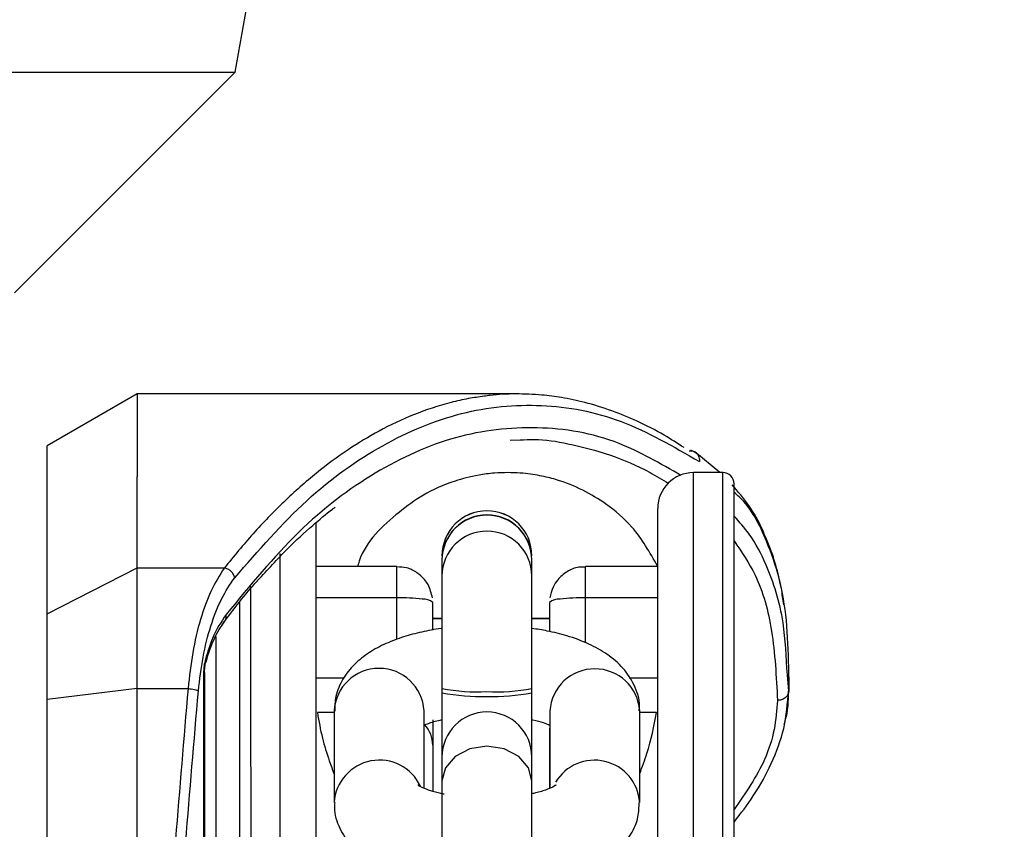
# Model space of a CAD drawing. Header units: inches. Extents: x 218.9 to 312.4, y 214.8 to 247.8.
# Tile 294 of 319: x 275.3714 to 275.4792, y 243.4996 to 243.5882. Entities that reach past the tile are written whole.
import ezdxf

# ---------------------------------------------------------------- set-up
doc = ezdxf.new("R2010")
doc.units = ezdxf.units.IN
doc.header["$LTSCALE"] = 0.25
doc.header["$MEASUREMENT"] = 0
doc.layers.add('ANNOTATIONS', color=1, linetype='Continuous')
doc.layers.add('MOTOR LH', color=7, linetype='Continuous')
doc.styles.add('ARIAL', font='arial.ttf', dxfattribs={"height": 0.09375})
doc.dimstyles.new('STANDARD$0', dxfattribs={"dimtxt": 0.09375, "dimasz": 0.09375, "dimexe": 0.03125, "dimexo": 0.046875, "dimgap": 0.09, "dimtad": 0, "dimtih": 1, "dimtoh": 1, "dimdec": 4, "dimzin": 0, "dimdsep": 46, "dimtxsty": 'ARIAL', "dimcen": 0.09, "dimadec": 0, "dimazin": 0, "dimtfac": 1, "dimtdec": 4, "dimtofl": 0, "dimtmove": 0, "dimatfit": 1, "dimfxl": 1, "dimtolj": 1, "dimtzin": 0, "dimarcsym": 0})

# ---------------------------------------------------------------- blocks, each defined once
blk = doc.blocks.new('*D90')
at = {"layer": 'ANNOTATIONS', "color": 0, "lineweight": -2, "transparency": 16777216}
for p, q in [((274.6393342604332, 245.2463276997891), (274.6393342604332, 245.5328515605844)), ((276.0917321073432, 243.2610440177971), (276.0917321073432, 245.5328515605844)), ((274.7330842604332, 245.5016015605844), (275.1844370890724, 245.5016015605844)), ((275.9979821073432, 245.5016015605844), (275.5466292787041, 245.5016015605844))]:
    blk.add_line(p, q, dxfattribs=at)
at = {"layer": 'ANNOTATIONS', "color": 0, "transparency": 16777216}
for points in [[(274.7330842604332, 245.5172265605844), (274.7330842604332, 245.4859765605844), (274.6393342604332, 245.5016015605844)], [(275.9979821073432, 245.5172265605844), (275.9979821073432, 245.4859765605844), (276.0917321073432, 245.5016015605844)]]:
    blk.add_solid(points, dxfattribs=at)
at = {"layer": 'defpoints', "color": 0, "transparency": 16777216}
for p in [(274.6393342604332, 245.5016015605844), (274.6393342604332, 245.1994526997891), (276.0917321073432, 243.2141690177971)]:
    blk.add_point(p, dxfattribs=at)
at = {"layer": 'ANNOTATIONS', "color": 0, "transparency": 16777216, "insert": (275.3655331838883, 245.5016015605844), "char_height": 0.09375, "attachment_point": 5, "style": 'ARIAL'}
blk.add_mtext('\\A1;25"', dxfattribs=at)
blk = doc.blocks.new('*D92')
at = {"layer": 'ANNOTATIONS', "color": 0, "lineweight": -2, "transparency": 16777216}
for p, q in [((274.7479817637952, 244.5695748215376), (274.7479817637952, 245.2307026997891)), ((276.0917321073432, 243.2610440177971), (276.0917321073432, 245.2307026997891)), ((274.8417317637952, 245.1994526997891), (275.1295350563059, 245.1994526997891)), ((275.9979821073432, 245.1994526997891), (275.7101788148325, 245.1994526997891))]:
    blk.add_line(p, q, dxfattribs=at)
at = {"layer": 'ANNOTATIONS', "color": 0, "transparency": 16777216}
for points in [[(274.8417317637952, 245.2150776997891), (274.8417317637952, 245.1838276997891), (274.7479817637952, 245.1994526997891)], [(275.9979821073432, 245.2150776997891), (275.9979821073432, 245.1838276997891), (276.0917321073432, 245.1994526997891)]]:
    blk.add_solid(points, dxfattribs=at)
at = {"layer": 'defpoints', "color": 0, "transparency": 16777216}
for p in [(274.7479817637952, 245.1994526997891), (274.7479817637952, 244.5226998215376), (276.0917321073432, 243.2141690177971)]:
    blk.add_point(p, dxfattribs=at)
at = {"layer": 'ANNOTATIONS', "color": 0, "transparency": 16777216, "insert": (275.4198569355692, 245.1994526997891), "char_height": 0.09375, "attachment_point": 5, "style": 'ARIAL'}
blk.add_mtext('\\A1;21 1/2"', dxfattribs=at)

msp = doc.modelspace()

# ---------------------------------------------------------------- linework, layer by layer
at = {"layer": 'MOTOR LH'}
for p, q in [((275.3950007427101, 243.5824365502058), (275.4065778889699, 243.6481049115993)), ((275.3708538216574, 243.5582896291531), (275.3950007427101, 243.5824365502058)), ((275.3842613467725, 243.5472181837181), (275.3744195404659, 243.5415346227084)), ((275.4259611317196, 243.5472181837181), (275.3842613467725, 243.5472181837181)), ((275.3744195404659, 243.5137621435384), (275.3744195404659, 243.5415346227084)), ((275.4251010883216, 243.5421470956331), (275.4262110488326, 243.5421869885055)), ((275.4454523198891, 243.5407555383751), (275.444890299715, 243.5410606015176)), ((275.4480782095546, 243.5386060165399), (275.4453373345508, 243.5408752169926)), ((275.3842625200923, 243.4653697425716), (275.3842625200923, 243.5381296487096)), ((275.4484102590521, 243.5386060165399), (275.4452117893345, 243.5386060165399)), ((275.4176528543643, 243.529057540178), (275.4176528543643, 243.5048425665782)), ((275.4274958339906, 243.4673972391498), (275.4274958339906, 243.529057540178)), ((275.3744195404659, 243.5231604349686), (275.3842625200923, 243.5281775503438)), ((275.3842625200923, 243.5281775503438), (275.3938180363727, 243.5281775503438)), ((275.4127073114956, 243.5283183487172), (275.4038733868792, 243.5283183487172)), ((275.4127073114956, 243.5203350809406), (275.4127073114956, 243.5283183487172)), ((275.4412753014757, 243.5283183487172), (275.4333765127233, 243.5283183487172)), ((275.4333765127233, 243.5199690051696), (275.4333765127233, 243.5283183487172)), ((275.4127073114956, 243.5248969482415), (275.4038733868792, 243.5248969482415)), ((275.4166437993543, 243.5213722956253), (275.4166437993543, 243.5243806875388)), ((275.4294388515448, 243.5243806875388), (275.4294388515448, 243.5212009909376)), ((275.4412753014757, 243.5248969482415), (275.4333765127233, 243.5248969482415)), ((275.417643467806, 243.5226160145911), (275.4166437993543, 243.5226160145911)), ((275.417643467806, 243.5226136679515), (275.4166437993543, 243.5226136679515)), ((275.417643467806, 243.522611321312), (275.4166437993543, 243.522611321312)), ((275.4294388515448, 243.5226160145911), (275.4274958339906, 243.5226160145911)), ((275.4294388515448, 243.5226136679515), (275.4274958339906, 243.5226136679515)), ((275.4294388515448, 243.522611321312), (275.427547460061, 243.522611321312)), ((275.3917483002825, 243.5181785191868), (275.3916438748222, 243.5176857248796)), ((275.3916931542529, 243.5173947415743), (275.3917447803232, 243.5177655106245)), ((275.3915464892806, 243.5167282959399), (275.3915500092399, 243.2529026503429)), ((275.3916438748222, 243.5167282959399), (275.3915464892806, 243.5167282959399)), ((275.3916438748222, 243.5167282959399), (275.3916931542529, 243.5173947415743)), ((275.3916438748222, 243.5167282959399), (275.3916485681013, 243.2529026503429)), ((275.4556203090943, 243.5162589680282), (275.4556203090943, 243.5173219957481)), ((275.4038733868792, 243.5161322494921), (275.4069216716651, 243.5161322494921)), ((275.4381601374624, 243.5161322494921), (275.4412753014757, 243.5161322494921)), ((275.4556191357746, 243.5146679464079), (275.4554712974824, 243.5164678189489)), ((275.4556203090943, 243.5162589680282), (275.4556191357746, 243.5146679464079)), ((275.3842625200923, 243.5149636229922), (275.3744195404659, 243.5137621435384)), ((275.3842625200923, 243.5149636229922), (275.3898428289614, 243.5149636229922)), ((275.4058422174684, 243.5123236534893), (275.4040036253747, 243.5123236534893)), ((275.4058422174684, 243.5125090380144), (275.4058422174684, 243.502491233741)), ((275.4156851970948, 243.5040447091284), (275.415684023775, 243.5125090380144)), ((275.4294646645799, 243.5125090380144), (275.4294646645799, 243.5040517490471)), ((275.4393064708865, 243.5024935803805), (275.4393064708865, 243.5125090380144)), ((275.4411450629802, 243.5123236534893), (275.4393064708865, 243.5123236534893)), ((275.4294646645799, 243.5091580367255), (275.4294400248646, 243.5087614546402)), ((275.4166437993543, 243.5087614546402), (275.4166437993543, 243.5037091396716)), ((275.4294400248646, 243.5087614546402), (275.4294400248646, 243.5040423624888)), ((275.4176528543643, 243.5048425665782), (275.4176540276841, 243.4882729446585))]:
    msp.add_line(p, q, dxfattribs=at)
at = {"layer": 'MOTOR LH', "flags": 128}
for points in [[(275.2643609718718, 243.5824318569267), (275.2763335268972, 243.5824342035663), (275.35676811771, 243.5824342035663), (275.3641670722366, 243.5824365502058), (275.3950007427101, 243.5824365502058)], [(275.3842613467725, 243.5472181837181), (275.3842613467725, 243.5417739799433), (275.3842625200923, 243.5381296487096)], [(275.445214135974, 243.4194413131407), (275.4452129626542, 243.4306746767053), (275.4452129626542, 243.4904318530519), (275.4452117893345, 243.4985817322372), (275.4452117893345, 243.5386060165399)], [(275.4484149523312, 243.2310272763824), (275.4484149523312, 243.2948910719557), (275.4484137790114, 243.3045850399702), (275.4484137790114, 243.3702839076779), (275.4484126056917, 243.3819044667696), (275.4484126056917, 243.4389301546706), (275.4484114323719, 243.4496636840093), (275.4484114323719, 243.5175144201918), (275.4484102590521, 243.5230125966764), (275.4484102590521, 243.5386060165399)], [(275.3999404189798, 243.2399351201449), (275.3999404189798, 243.2948910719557), (275.3999392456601, 243.3045850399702), (275.3999392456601, 243.3702839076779), (275.3999380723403, 243.3819044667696), (275.3999380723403, 243.4496613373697), (275.3999368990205, 243.4600217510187), (275.3999368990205, 243.5277199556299), (275.3999357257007, 243.5297544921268)], [(275.3967419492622, 243.2435864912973), (275.3967419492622, 243.2755148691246), (275.3967407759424, 243.2840097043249), (275.3967407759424, 243.3565396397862), (275.3967396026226, 243.3680522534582), (275.3967396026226, 243.4257303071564), (275.3967384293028, 243.436825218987), (275.3967384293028, 243.5028455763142), (275.3967372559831, 243.5099652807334), (275.3967372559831, 243.5261782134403)], [(275.374424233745, 243.2558688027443), (275.3744230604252, 243.2790489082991), (275.3744230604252, 243.325847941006), (275.3744218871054, 243.349398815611), (275.3744218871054, 243.3966249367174), (275.3744207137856, 243.4202297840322), (275.3744207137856, 243.4905820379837), (275.3744195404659, 243.5137621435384)], [(275.4274958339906, 243.5048425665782), (275.4271215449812, 243.5062974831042), (275.4260538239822, 243.5075294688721), (275.4244581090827, 243.508353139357), (275.4225749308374, 243.5086417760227), (275.4206905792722, 243.508353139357), (275.4190948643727, 243.5075294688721), (275.4180283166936, 243.5062974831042), (275.4176528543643, 243.5048425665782)]]:
    msp.add_lwpolyline(points, dxfattribs=at)
at = {"layer": 'MOTOR LH'}
for centre, radius, start, end in [((275.4452117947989, 243.5346697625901), 0.003937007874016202, 90.00090218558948, 180.0009021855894), ((275.4484105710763, 243.5373765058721), 0.001230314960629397, 0.0009021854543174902, 90.0009021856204), ((275.4225740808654, 243.5295053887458), 0.004921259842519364, 0.0009021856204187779, 180.0009021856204), ((275.4225740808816, 243.5295033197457), 0.004921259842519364, 0.0009021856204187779, 180.0009021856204), ((275.4225740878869, 243.529057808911), 0.004921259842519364, 0.0009021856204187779, 180.000902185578), ((275.4225743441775, 243.5290237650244), 0.004921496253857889, 0.09269457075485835, 179.9073054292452), ((275.4225743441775, 243.5272802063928), 0.00492150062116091, 0.1200772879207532, 179.8799227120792), ((275.412857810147, 243.5021761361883), 0.02272131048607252, 83.34645207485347, 90.37951158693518), ((275.4156100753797, 243.5231133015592), 0.001635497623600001, 50.79812154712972, 94.19537979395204), ((275.4304755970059, 243.523103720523), 0.001644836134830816, 85.9340038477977, 129.0724948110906), ((275.4331933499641, 243.5027521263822), 0.02214557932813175, 89.5261098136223, 96.745287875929), ((275.4107631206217, 243.5122457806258), 0.004927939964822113, 3.062277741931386, 176.9377222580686), ((275.4343855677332, 243.5121936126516), 0.004931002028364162, 3.667589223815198, 176.3324107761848), ((275.4213523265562, 243.5333721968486), 0.01876282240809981, 258.6284628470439, 273.732506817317), ((275.4225743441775, 243.5440244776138), 0.02994442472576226, 260.5402834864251, 279.459716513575), ((275.4237958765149, 243.5333751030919), 0.01876576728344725, 266.265974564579, 281.3712401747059), ((275.4225744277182, 243.5074752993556), 0.004921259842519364, 0.0009021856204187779, 180.0009021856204), ((275.4132805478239, 243.5087371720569), 0.003363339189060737, 0.4136667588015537, 42.23233805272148), ((275.41079800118, 243.502157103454), 0.004967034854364, 25.20470595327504, 176.1428248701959), ((275.4343496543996, 243.5021515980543), 0.004969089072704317, 4.027696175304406, 149.2168637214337)]:
    msp.add_arc(centre, radius, start, end, dxfattribs=at)
for points, knots in [([(275.4222804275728, 243.5469647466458), (275.4217017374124, 243.5468882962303), (275.420487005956, 243.5467278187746), (275.4178935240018, 243.5461349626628), (275.4146209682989, 243.5450660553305), (275.4108597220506, 243.5432889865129), (275.4073220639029, 243.5411512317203), (275.4038415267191, 243.5385806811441), (275.4003689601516, 243.5355102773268), (275.3969981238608, 243.5320466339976), (275.3948608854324, 243.5294463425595), (275.3938180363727, 243.5281775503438)], [0, 0, 0, 0, 0.05874438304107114, 0.1233106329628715, 0.2639707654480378, 0.3932162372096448, 0.5110336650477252, 0.632039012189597, 0.7604618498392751, 0.8831192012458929, 1, 1, 1, 1]), ([(275.4441687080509, 243.5413398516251), (275.4434372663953, 243.5418103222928), (275.4417355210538, 243.5429049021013), (275.4390986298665, 243.5442432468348), (275.4362026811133, 243.5454374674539), (275.4334352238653, 243.5462927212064), (275.4308763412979, 243.5468296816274), (275.4283552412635, 243.5471579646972), (275.4257400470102, 243.5472526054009), (275.4236358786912, 243.5471761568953), (275.4224853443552, 243.5469967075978), (275.4222804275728, 243.5469647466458)], [0, 0, 0, 0, 0.1023651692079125, 0.2381590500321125, 0.3651958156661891, 0.5006986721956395, 0.616680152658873, 0.7141182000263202, 0.8433867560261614, 0.9721062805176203, 1, 1, 1, 1]), ([(275.3949502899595, 243.5270910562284), (275.3975528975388, 243.5300706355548), (275.4027912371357, 243.5360677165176), (275.411150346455, 243.5419674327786), (275.4197725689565, 243.5455231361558), (275.4285414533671, 243.5463626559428), (275.4373048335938, 243.5447512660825), (275.4429996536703, 243.5414603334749), (275.4458395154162, 243.5398192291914)], [0, 0, 0, 0, 0.1636916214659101, 0.3294666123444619, 0.4966670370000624, 0.6648082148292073, 0.8328483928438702, 1, 1, 1, 1]), ([(275.4438131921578, 243.5383033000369), (275.4415670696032, 243.5395984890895), (275.4363941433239, 243.5425813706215), (275.4280868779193, 243.5439221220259), (275.4191262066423, 243.5429073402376), (275.4103534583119, 243.5389851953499), (275.4018881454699, 243.5326291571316), (275.396621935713, 243.526236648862), (275.3940045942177, 243.5230595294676)], [0, 0, 0, 0, 0.1346960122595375, 0.31021127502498, 0.4853230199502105, 0.6590717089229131, 0.8305563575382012, 1, 1, 1, 1]), ([(275.4262110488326, 243.5421869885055), (275.4267229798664, 243.5422159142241), (275.4284666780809, 243.5423144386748), (275.4317699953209, 243.5417803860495), (275.4360052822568, 243.5406468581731), (275.4396779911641, 243.5391300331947), (275.4417751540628, 243.5378377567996), (275.4424439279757, 243.5374256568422)], [0, 0, 0, 0, 0.09379579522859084, 0.3194796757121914, 0.6049004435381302, 0.8740048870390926, 1, 1, 1, 1]), ([(275.4447072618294, 243.5410042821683), (275.4447808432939, 243.541008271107), (275.4449326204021, 243.5410164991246), (275.4451581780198, 243.5409660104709), (275.4453729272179, 243.5408666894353), (275.445561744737, 243.5407132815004), (275.4457082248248, 243.5405165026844), (275.4458036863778, 243.5402906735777), (275.445851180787, 243.5400559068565), (275.445843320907, 243.5398964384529), (275.4458395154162, 243.5398192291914)], [0, 0, 0, 0, 0.1155313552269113, 0.2383075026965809, 0.3679053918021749, 0.4995659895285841, 0.6318707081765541, 0.7610280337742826, 0.8842977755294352, 1, 1, 1, 1]), ([(275.4248629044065, 243.5386060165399), (275.4243714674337, 243.5385939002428), (275.4232207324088, 243.5385655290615), (275.4211264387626, 243.5382747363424), (275.4183662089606, 243.5375294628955), (275.4154644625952, 243.5362021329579), (275.4119129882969, 243.533494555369), (275.4091881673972, 243.5310118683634), (275.4084665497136, 243.5285233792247), (275.4084070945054, 243.5283183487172)], [0, 0, 0, 0, 0.03878080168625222, 0.09080803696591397, 0.1915327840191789, 0.3737882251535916, 0.5568151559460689, 0.9634853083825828, 1, 1, 1, 1]), ([(275.4412612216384, 243.5283582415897), (275.440414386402, 243.5298573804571), (275.4389478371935, 243.5324535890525), (275.4359696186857, 243.5350088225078), (275.4332125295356, 243.5366964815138), (275.4308009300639, 243.5376946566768), (275.4284363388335, 243.5382868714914), (275.4266166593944, 243.5385682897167), (275.425317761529, 243.5385962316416), (275.4248629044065, 243.5386060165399)], [0, 0, 0, 0, 0.305197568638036, 0.5285411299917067, 0.6844755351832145, 0.8309633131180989, 0.8971169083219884, 0.9639716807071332, 1, 1, 1, 1]), ([(275.4530202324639, 243.5316998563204), (275.4529294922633, 243.5319225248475), (275.4524452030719, 243.5331109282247), (275.4513380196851, 243.5350416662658), (275.4500550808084, 243.5365386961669), (275.4494216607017, 243.53727781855)], [0, 0, 0, 0, 0.1045293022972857, 0.5578829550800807, 1, 1, 1, 1]), ([(275.4496434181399, 243.3848142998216), (275.4496435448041, 243.3910161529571), (275.4496438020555, 243.4036119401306), (275.4496418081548, 243.4224924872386), (275.449642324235, 243.4397230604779), (275.4496422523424, 243.4550758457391), (275.4496421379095, 243.4684900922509), (275.4496426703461, 243.4811649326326), (275.4496406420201, 243.4928845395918), (275.4496411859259, 243.5034489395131), (275.4496410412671, 243.5126994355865), (275.4496410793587, 243.520527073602), (275.4496410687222, 243.5275123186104), (275.4496410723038, 243.5330778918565), (275.4496410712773, 243.5366108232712), (275.4496410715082, 243.5373763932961), (275.4496410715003, 243.5373763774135), (275.4496410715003, 243.5373763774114)], [0, 0, 0, 0, 0.07763249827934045, 0.1576693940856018, 0.2399533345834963, 0.3037745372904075, 0.368609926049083, 0.4341247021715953, 0.4999970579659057, 0.5658690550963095, 0.6313849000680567, 0.6962185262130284, 0.7600397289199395, 0.8423190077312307, 0.9223577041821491, 0.9999902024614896, 1, 1, 1, 1]), ([(275.4556203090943, 243.5173219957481), (275.4555718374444, 243.5190566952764), (275.4554752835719, 243.5225121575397), (275.4546758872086, 243.5270997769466), (275.4530554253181, 243.5316887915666), (275.4514702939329, 243.5348654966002), (275.4498277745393, 243.5362835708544), (275.4496410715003, 243.5364447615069)], [0, 0, 0, 0, 0.2198236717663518, 0.4378812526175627, 0.6549069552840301, 0.9607737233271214, 1, 1, 1, 1]), ([(275.3974670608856, 243.5267789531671), (275.3985541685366, 243.5279769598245), (275.4005406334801, 243.5301660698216), (275.4032914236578, 243.5326790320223), (275.4050320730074, 243.5341455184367), (275.4058515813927, 243.5347461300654), (275.4059407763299, 243.5348115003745)], [0, 0, 0, 0, 0.3915976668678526, 0.7155639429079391, 0.9690421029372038, 1, 1, 1, 1]), ([(275.4412776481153, 243.3848142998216), (275.441277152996, 243.389384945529), (275.4412761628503, 243.3985253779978), (275.4412765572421, 243.4123921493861), (275.4412764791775, 243.4262889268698), (275.4412763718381, 243.4402510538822), (275.4412769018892, 243.4538656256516), (275.441274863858, 243.4670350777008), (275.4412754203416, 243.4794553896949), (275.4412752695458, 243.4909664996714), (275.4412753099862, 243.5013427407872), (275.4412752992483, 243.5104084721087), (275.4412753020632, 243.5180990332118), (275.4412753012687, 243.5249760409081), (275.4412753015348, 243.5304190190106), (275.4412753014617, 243.534019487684), (275.4412753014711, 243.5344558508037), (275.4412753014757, 243.534670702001)], [0, 0, 0, 0, 0.05825841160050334, 0.1165058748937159, 0.1782536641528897, 0.240004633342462, 0.3043246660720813, 0.3686511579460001, 0.4341683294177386, 0.5000328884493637, 0.5659007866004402, 0.6314208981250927, 0.6957380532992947, 0.7600642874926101, 0.8423406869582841, 0.9223736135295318, 1, 1, 1, 1]), ([(275.4554712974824, 243.5164678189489), (275.4553734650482, 243.5184153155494), (275.4551479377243, 243.5229047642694), (275.4535694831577, 243.5278552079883), (275.4516275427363, 243.5316137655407), (275.4502158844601, 243.5332024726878), (275.4496410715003, 243.5338493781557)], [0, 0, 0, 0, 0.2717303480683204, 0.6264038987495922, 0.8478754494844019, 1, 1, 1, 1]), ([(275.4038757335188, 243.3848142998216), (275.4038758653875, 243.3893841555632), (275.403876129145, 243.398524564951), (275.4038741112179, 243.4123914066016), (275.4038746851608, 243.4262889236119), (275.4038745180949, 243.4402510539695), (275.4038745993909, 243.4538656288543), (275.4038744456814, 243.4670350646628), (275.4038749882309, 243.4794554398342), (275.4038729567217, 243.4909663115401), (275.4038735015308, 243.501343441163), (275.403873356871, 243.510405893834), (275.4038733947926, 243.5181082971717), (275.4038733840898, 243.5249365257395), (275.4038733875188, 243.5303517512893), (275.403873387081, 243.5322592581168), (275.4038733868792, 243.5331383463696)], [0, 0, 0, 0, 0.06382190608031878, 0.1276535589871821, 0.1953096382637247, 0.2629692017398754, 0.3334436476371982, 0.4039251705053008, 0.4757113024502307, 0.5478780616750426, 0.6200484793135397, 0.6918378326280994, 0.7623091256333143, 0.8327858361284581, 0.9229381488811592, 1, 1, 1, 1]), ([(275.4550723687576, 243.5241131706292), (275.4549951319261, 243.5247178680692), (275.4548003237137, 243.5262430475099), (275.4542880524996, 243.5282463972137), (275.4536889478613, 243.5301795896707), (275.4532338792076, 243.5312141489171), (275.4530202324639, 243.5316998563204)], [0, 0, 0, 0, 0.216431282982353, 0.5458871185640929, 0.7868019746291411, 0.9999999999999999, 0.9999999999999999, 0.9999999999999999, 0.9999999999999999]), ([(275.4496410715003, 243.5311202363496), (275.4504603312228, 243.5299227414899), (275.4523935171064, 243.527097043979), (275.4539983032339, 243.5213276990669), (275.4542578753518, 243.5162574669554), (275.4543906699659, 243.513663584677)], [0, 0, 0, 0, 0.2642789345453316, 0.6236121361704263, 1, 1, 1, 1]), ([(275.3938180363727, 243.5281775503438), (275.393306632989, 243.5273802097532), (275.3923331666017, 243.5258624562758), (275.3911688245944, 243.5226197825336), (275.3902970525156, 243.5190109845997), (275.3899919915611, 243.5162927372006), (275.3898428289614, 243.5149636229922)], [0, 0, 0, 0, 0.2716553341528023, 0.5171012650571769, 0.7638818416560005, 1, 1, 1, 1]), ([(275.3949502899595, 243.5270910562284), (275.3949141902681, 243.5272146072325), (275.3948396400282, 243.5274697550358), (275.3945698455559, 243.5278114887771), (275.3942130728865, 243.5280693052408), (275.3939471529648, 243.5281421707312), (275.3938180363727, 243.5281775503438)], [0, 0, 0, 0, 0.2420708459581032, 0.4999056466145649, 0.7571807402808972, 1, 1, 1, 1]), ([(275.4166109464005, 243.5248922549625), (275.416488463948, 243.5253938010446), (275.4163121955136, 243.5261155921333), (275.4156649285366, 243.5270281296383), (275.4149088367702, 243.5277091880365), (275.4138521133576, 243.5282369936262), (275.4130731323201, 243.5282652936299), (275.4127108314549, 243.5282784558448)], [0, 0, 0, 0, 0.270994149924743, 0.3899963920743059, 0.5889895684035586, 0.8088407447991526, 1, 1, 1, 1]), ([(275.4333765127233, 243.5282479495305), (275.433133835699, 243.5282618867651), (275.4324223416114, 243.5283027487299), (275.4313224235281, 243.5278174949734), (275.4303805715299, 243.527017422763), (275.4297254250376, 243.526017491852), (275.429564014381, 243.5252983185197), (275.4294728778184, 243.5248922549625)], [0, 0, 0, 0, 0.1282369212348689, 0.3759721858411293, 0.6114598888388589, 0.780620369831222, 0.9999999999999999, 0.9999999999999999, 0.9999999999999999, 0.9999999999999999]), ([(275.3909750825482, 243.5147031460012), (275.3911248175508, 243.5159546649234), (275.3914300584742, 243.5185059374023), (275.3923148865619, 243.5219281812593), (275.3934800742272, 243.5249555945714), (275.3944545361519, 243.5263709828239), (275.3949502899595, 243.5270910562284)], [0, 0, 0, 0, 0.236399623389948, 0.481910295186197, 0.736423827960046, 1, 1, 1, 1]), ([(275.3935763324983, 243.5219519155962), (275.3948353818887, 243.5236276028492), (275.3961096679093, 243.5253235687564), (275.397451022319, 243.5267617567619), (275.3974670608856, 243.5267789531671)], [0, 0, 0, 0, 0.9880430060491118, 1, 1, 1, 1]), ([(275.3955099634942, 243.3848142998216), (275.3955094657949, 243.3910153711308), (275.3955084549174, 243.4036103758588), (275.3955089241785, 243.422490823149), (275.3955086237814, 243.4397223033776), (275.3955092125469, 243.4550755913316), (275.3955071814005, 243.4684880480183), (275.3955077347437, 243.4811653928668), (275.3955075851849, 243.4928796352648), (275.3955076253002, 243.5034562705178), (275.3955076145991, 243.5126632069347), (275.3955076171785, 243.5197001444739), (275.3955076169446, 243.523060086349), (275.3955076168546, 243.5243525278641)], [0, 0, 0, 0, 0.1053601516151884, 0.2139971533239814, 0.3256968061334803, 0.4123236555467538, 0.5003156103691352, 0.5892519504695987, 0.6786530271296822, 0.7680634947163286, 0.8569983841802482, 0.9449927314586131, 1, 1, 1, 1]), ([(275.3940045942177, 243.5230595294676), (275.3934778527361, 243.522275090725), (275.3926088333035, 243.5209809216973), (275.39199146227, 243.51897039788), (275.3917483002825, 243.5181785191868)], [0, 0, 0, 0, 0.6061331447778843, 1, 1, 1, 1]), ([(275.3939306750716, 243.5224447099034), (275.3939533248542, 243.5224954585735), (275.3940060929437, 243.5226136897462), (275.3940401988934, 243.5228240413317), (275.3940165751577, 243.5229802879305), (275.3940045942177, 243.5230595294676)], [0, 0, 0, 0, 0.2704092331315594, 0.6299830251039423, 0.9999999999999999, 0.9999999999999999, 0.9999999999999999, 0.9999999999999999]), ([(275.3918186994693, 243.5179344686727), (275.3920941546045, 243.5187867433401), (275.3926730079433, 243.5205777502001), (275.393462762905, 243.5217410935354), (275.3938767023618, 243.522350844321)], [0, 0, 0, 0, 0.475863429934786, 1, 1, 1, 1]), ([(275.4176528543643, 243.5215506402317), (275.4176188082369, 243.521545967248), (275.4168569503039, 243.52144139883), (275.415417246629, 243.5211757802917), (275.4133838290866, 243.5206329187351), (275.4114517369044, 243.5199044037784), (275.4096427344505, 243.5189337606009), (275.4080316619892, 243.5176784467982), (275.406755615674, 243.5160620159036), (275.4059431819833, 243.5142733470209), (275.4059194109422, 243.5130314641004), (275.4059090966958, 243.5124926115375)], [0, 0, 0, 0, 0.00554169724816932, 0.1240078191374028, 0.2438885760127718, 0.3713078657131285, 0.5042748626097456, 0.6412559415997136, 0.7731260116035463, 0.9015594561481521, 1, 1, 1, 1]), ([(275.4392384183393, 243.512511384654), (275.4392588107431, 243.5126992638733), (275.4393640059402, 243.5136684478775), (275.4387644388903, 243.5153752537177), (275.4375161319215, 243.5173003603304), (275.4357952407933, 243.518762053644), (275.4337318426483, 243.5199043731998), (275.4315238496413, 243.5207178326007), (275.4293912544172, 243.5212522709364), (275.4280627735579, 243.5214613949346), (275.4274958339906, 243.5215506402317)], [0, 0, 0, 0, 0.034785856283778, 0.1794445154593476, 0.3199167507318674, 0.4744948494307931, 0.6211438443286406, 0.7795353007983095, 0.9059149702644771, 1, 1, 1, 1]), ([(275.3928746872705, 243.5206565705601), (275.3928746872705, 243.5203206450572), (275.3928746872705, 243.5171462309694), (275.3928746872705, 243.5093294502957), (275.3928746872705, 243.4973582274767), (275.3928746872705, 243.487983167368), (275.3928746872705, 243.4832957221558)], [0, 0, 0, 0, 0.03795264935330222, 0.3586432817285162, 0.6793274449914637, 1, 1, 1, 1]), ([(275.3916438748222, 243.5176857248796), (275.3916157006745, 243.5175185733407), (275.3915640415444, 243.5172120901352), (275.3915519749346, 243.5168794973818), (275.3915464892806, 243.5167282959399)], [0, 0, 0, 0, 0.5453856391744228, 1, 1, 1, 1]), ([(275.3916931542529, 243.5173947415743), (275.3917119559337, 243.517439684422), (275.3917495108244, 243.5175294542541), (275.3916790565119, 243.5176336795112), (275.3916438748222, 243.5176857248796)], [0, 0, 0, 0, 0.500645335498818, 1, 1, 1, 1]), ([(275.3917483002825, 243.5181785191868), (275.3917697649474, 243.5181395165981), (275.3918120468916, 243.518062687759), (275.3918329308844, 243.5179137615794), (275.3917794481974, 243.5178238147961), (275.3917447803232, 243.5177655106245)], [0, 0, 0, 0, 0.2661804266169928, 0.5243327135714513, 0.9999999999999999, 0.9999999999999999, 0.9999999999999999, 0.9999999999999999]), ([(275.3898428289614, 243.5149636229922), (275.3889141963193, 243.5039668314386), (275.3870605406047, 243.4820159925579), (275.3851976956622, 243.4486954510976), (275.3845746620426, 243.4263761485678), (275.384263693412, 243.4152361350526)], [0, 0, 0, 0, 0.3345906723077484, 0.6678807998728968, 0.9999999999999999, 0.9999999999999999, 0.9999999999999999, 0.9999999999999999]), ([(275.3850779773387, 243.3848166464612), (275.3851466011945, 243.3955877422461), (275.3852839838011, 243.4171511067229), (275.3864198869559, 243.449439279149), (275.3882026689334, 243.4820541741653), (275.3900386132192, 243.5036749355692), (275.3909750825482, 243.5147031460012)], [0, 0, 0, 0, 0.2465594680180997, 0.4936036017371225, 0.7416998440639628, 1, 1, 1, 1]), ([(275.3898428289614, 243.5149636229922), (275.3899635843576, 243.5149510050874), (275.390208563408, 243.5149254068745), (275.3905412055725, 243.5148600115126), (275.3908153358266, 243.5147863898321), (275.3909228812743, 243.5147303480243), (275.3909750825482, 243.5147031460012)], [0, 0, 0, 0, 0.2504509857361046, 0.5080952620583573, 0.7612353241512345, 1, 1, 1, 1]), ([(275.4496410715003, 243.5003440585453), (275.4503725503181, 243.5012934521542), (275.4519955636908, 243.5033999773), (275.4538543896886, 243.5068567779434), (275.455300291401, 243.5107500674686), (275.4554913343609, 243.5133434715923), (275.4555909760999, 243.5146961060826)], [0, 0, 0, 0, 0.1993105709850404, 0.4422325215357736, 0.7090867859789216, 1, 1, 1, 1]), ([(275.4556191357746, 243.5146679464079), (275.455614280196, 243.5146009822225), (275.4556044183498, 243.5144649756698), (275.4555262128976, 243.5142670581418), (275.455400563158, 243.5140818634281), (275.4551800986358, 243.5138775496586), (275.4548378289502, 243.5137017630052), (275.4545334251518, 243.513675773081), (275.4543906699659, 243.513663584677)], [0, 0, 0, 0, 0.1273159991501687, 0.2585831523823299, 0.3933297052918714, 0.5266710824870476, 0.7780245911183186, 1, 1, 1, 1]), ([(275.4551286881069, 243.5110635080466), (275.4551661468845, 243.5111786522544), (275.4555683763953, 243.5124150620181), (275.4555949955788, 243.5135965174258), (275.4556191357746, 243.5146679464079)], [0, 0, 0, 0, 0.09312786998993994, 0.9999999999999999, 0.9999999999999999, 0.9999999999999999, 0.9999999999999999]), ([(275.4543906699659, 243.513663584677), (275.4543078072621, 243.5126106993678), (275.4541415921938, 243.510498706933), (275.4529045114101, 243.5064658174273), (275.450893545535, 243.5035365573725), (275.4496410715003, 243.5017121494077)], [0, 0, 0, 0, 0.2727072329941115, 0.5470259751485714, 1, 1, 1, 1]), ([(275.4040036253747, 243.5123236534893), (275.4041679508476, 243.5113965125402), (275.40448104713, 243.5096299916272), (275.4051805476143, 243.5073837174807), (275.4056633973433, 243.5060618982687), (275.4058422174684, 243.5055723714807)], [0, 0, 0, 0, 0.410200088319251, 0.7815715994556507, 0.9999999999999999, 0.9999999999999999, 0.9999999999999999, 0.9999999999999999]), ([(275.4393064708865, 243.5056545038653), (275.4395860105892, 243.5063882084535), (275.4404284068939, 243.5085992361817), (275.440858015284, 243.5108318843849), (275.4411450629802, 243.5123236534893)], [0, 0, 0, 0, 0.3318387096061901, 1, 1, 1, 1]), ([(275.4157168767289, 243.5109626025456), (275.4158607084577, 243.5110243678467), (275.4162834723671, 243.5112059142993), (275.4170027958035, 243.5114272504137), (275.4175816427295, 243.5115400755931), (275.4176528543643, 243.5115539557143)], [0, 0, 0, 0, 0.3113963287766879, 0.9152857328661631, 1, 1, 1, 1]), ([(275.4166437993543, 243.5115492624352), (275.4166437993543, 243.5109698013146), (275.4166437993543, 243.5098287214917), (275.4166437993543, 243.5091134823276), (275.4166437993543, 243.5087614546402)], [0, 0, 0, 0, 0.5078182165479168, 0.9999999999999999, 0.9999999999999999, 0.9999999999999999, 0.9999999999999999]), ([(275.4274958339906, 243.5115563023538), (275.4275347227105, 243.5115493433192), (275.4280164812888, 243.5114631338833), (275.4287258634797, 243.5112463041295), (275.4292179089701, 243.5110524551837), (275.4294400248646, 243.5109649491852)], [0, 0, 0, 0, 0.04595791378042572, 0.5693326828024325, 1, 1, 1, 1]), ([(275.4294400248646, 243.5106223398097), (275.4294400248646, 243.5103788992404), (275.4294400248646, 243.5095877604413), (275.4294400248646, 243.5090994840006), (275.4294400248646, 243.5087614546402)], [0, 0, 0, 0, 0.3077090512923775, 1, 1, 1, 1]), ([(275.4179004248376, 243.5033993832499), (275.417777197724, 243.5034215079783), (275.4172079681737, 243.5035237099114), (275.41637913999, 243.5037685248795), (275.41552899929, 243.5040866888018), (275.4150438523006, 243.5043601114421), (275.4150148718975, 243.5043840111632), (275.4150023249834, 243.5043943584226)], [0, 0, 0, 0, 0.07048449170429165, 0.3255927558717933, 0.5775435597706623, 0.8170996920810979, 1, 1, 1, 1]), ([(275.4301346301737, 243.5043779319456), (275.4301441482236, 243.5043878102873), (275.4301891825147, 243.504434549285), (275.4298307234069, 243.5041769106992), (275.4289933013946, 243.503846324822), (275.4281478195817, 243.5035679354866), (275.4275671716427, 243.5034617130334), (275.4274958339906, 243.5034486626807)], [0, 0, 0, 0, 0.07578288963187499, 0.3585638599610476, 0.6420172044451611, 0.9560186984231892, 1, 1, 1, 1]), ([(275.4059090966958, 243.502474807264), (275.4058897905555, 243.5022915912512), (275.405788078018, 243.5013263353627), (275.4063841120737, 243.4996275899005), (275.4076326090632, 243.49770181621), (275.4093539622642, 243.4962414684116), (275.4114160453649, 243.4950943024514), (275.413626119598, 243.4942858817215), (275.415757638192, 243.4937500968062), (275.4170858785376, 243.4935411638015), (275.4176528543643, 243.4934519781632)], [0, 0, 0, 0, 0.03389898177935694, 0.1785935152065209, 0.3192102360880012, 0.4739473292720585, 0.6207956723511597, 0.7793626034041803, 0.9058181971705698, 0.9999999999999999, 0.9999999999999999, 0.9999999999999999, 0.9999999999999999]), ([(275.4274958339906, 243.4934519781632), (275.4275298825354, 243.4934558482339), (275.4282938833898, 243.4935426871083), (275.4297302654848, 243.4938352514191), (275.4317652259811, 243.4943670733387), (275.4336963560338, 243.4950996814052), (275.4355069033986, 243.4960651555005), (275.4371167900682, 243.4973251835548), (275.4383927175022, 243.4989396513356), (275.4392039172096, 243.500725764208), (275.439228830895, 243.5019619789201), (275.4392395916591, 243.5024959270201)], [0, 0, 0, 0, 0.00553119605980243, 0.1241121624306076, 0.2440881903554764, 0.3716087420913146, 0.5046341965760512, 0.6417849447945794, 0.773795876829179, 0.9022975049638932, 0.9999999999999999, 0.9999999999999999, 0.9999999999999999, 0.9999999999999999])]:
    msp.add_open_spline(points, degree=3, knots=knots, dxfattribs=at)

# ---------------------------------------------------------------- dimensions: what is measured, and where the dimension line sits
at = {"layer": 'ANNOTATIONS'}
dim = msp.add_linear_dim(base=(274.6393342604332, 245.5016015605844), p1=(276.0917321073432, 243.2141690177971), p2=(274.6393342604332, 245.1994526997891), text='25"', dimstyle='STANDARD$0', dxfattribs=at)
dim.commit()
dim.dimension.update_dxf_attribs({"geometry": '*D90', "text_midpoint": (275.3655331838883, 245.5016015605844), "dimtype": 160})
dim = msp.add_linear_dim(base=(274.7479817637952, 245.1994526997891), p1=(276.0917321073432, 243.2141690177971), p2=(274.7479817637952, 244.5226998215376), text='21 1/2"', dimstyle='STANDARD$0', dxfattribs=at)
dim.commit()
dim.dimension.update_dxf_attribs({"geometry": '*D92', "text_midpoint": (275.4198569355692, 245.1994526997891)})

doc.saveas('drawing.dxf')
